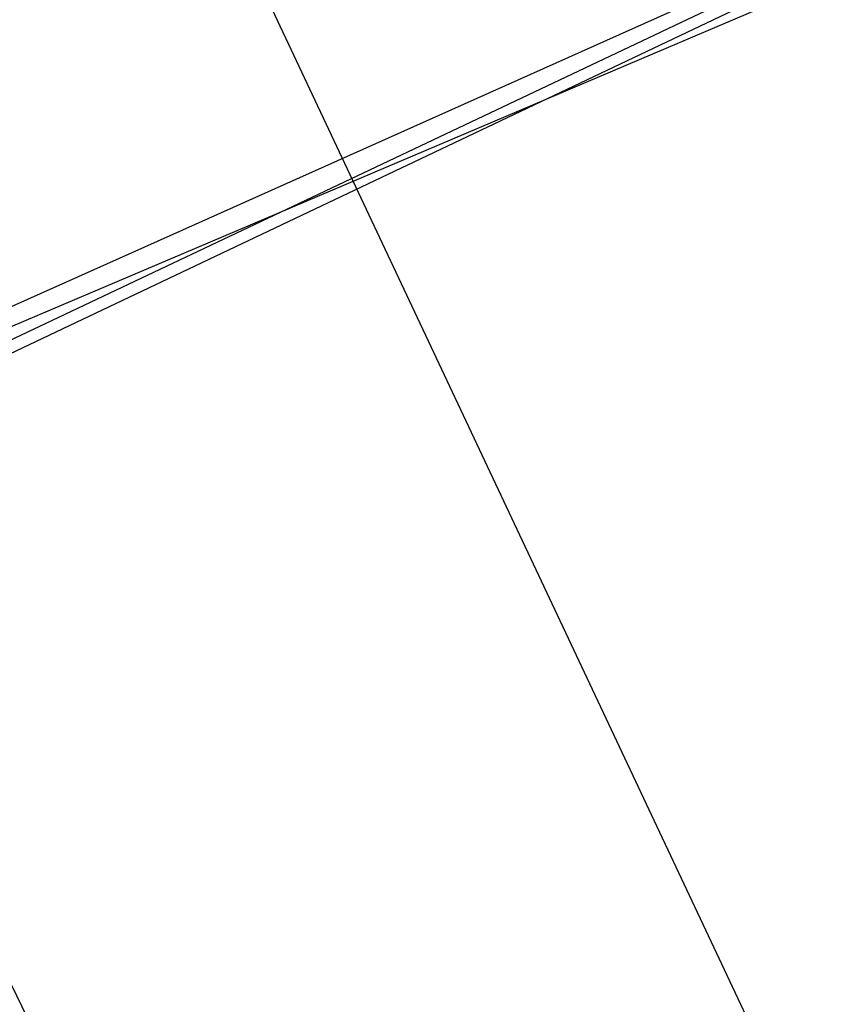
# Model space of a CAD drawing. Header units: feet. Extents: x -79 to 198, y -22 to 181.
# Tile 300 of 656: x 19.606 to 20.02, y 35.3 to 35.798. Entities that reach past the tile are written whole.
import ezdxf

# ---------------------------------------------------------------- set-up
doc = ezdxf.new("R2010")
doc.units = ezdxf.units.FT
doc.layers.add('A-LINEA', color=7, linetype='CONTINUOUS')

msp = doc.modelspace()

# ---------------------------------------------------------------- linework, layer by layer
at = {"layer": 'A-LINEA'}
msp.add_line((17.1689, 41.2494), (22.9956, 28.8755), dxfattribs=at)
msp.add_line((17.1689, 41.2494), (22.9956, 28.8755), dxfattribs=at)
for points in [[(20.0133, 35.8178), (19.9067, 36.0978), (19.3733, 35.8578), (19.48, 35.5911), (20.0133, 35.8178)], [(20.0133, 35.8178), (19.9067, 36.0978), (19.3733, 35.8578), (19.48, 35.5911), (20.0133, 35.8178)], [(19.8933, 36.0844), (20.0267, 35.8311), (19.4933, 35.5778), (19.3733, 35.8311), (19.8933, 36.0844)], [(19.8933, 36.0844), (20.0267, 35.8311), (19.4933, 35.5778), (19.3733, 35.8311), (19.8933, 36.0844)], [(20, 35.8311), (19.8933, 36.0844), (19.3867, 35.8578), (19.4933, 35.6044), (20, 35.8311)], [(20, 35.8311), (19.8933, 36.0844), (19.3867, 35.8578), (19.4933, 35.6044), (20, 35.8311)], [(19.8933, 36.0711), (20.0133, 35.8311), (19.5067, 35.5911), (19.3867, 35.8311), (19.8933, 36.0711)], [(19.8933, 36.0711), (20.0133, 35.8311), (19.5067, 35.5911), (19.3867, 35.8311), (19.8933, 36.0711)], [(19.4133, 35.6578), (21.12, 32.1111), (21.1333, 32.1111), (21.1467, 32.1244), (19.4267, 35.6711), (19.4133, 35.6578)], [(19.4133, 35.6578), (21.12, 32.1111), (21.1333, 32.1111), (21.1467, 32.1244), (19.4267, 35.6711), (19.4133, 35.6578)]]:
    msp.add_lwpolyline(points, dxfattribs=at)

doc.saveas('drawing.dxf')
